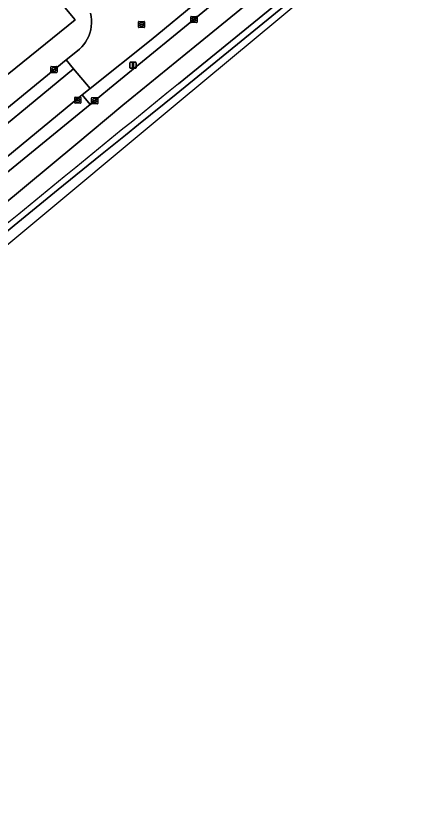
# Model space of a CAD drawing. Extents: x 162073 to 163043, y 381818 to 382561.
# Drawn here: x 162641.9 to 162706.4, y 381829 to 381957.1 of the extents above; entities that cross this region are included whole.
import ezdxf

# ---------------------------------------------------------------- set-up
doc = ezdxf.new("R2010")
doc.units = 0
for name, color, linetype in [('IMGEO_Berm_gesloten', 7, 'Continuous'), ('IMGEO_Berm_groen', 7, 'Continuous'), ('IMGEO_Erf', 7, 'Continuous'), ('IMGEO_Groenvoorziening', 7, 'Continuous'), ('IMGEO_Haag', 7, 'Continuous'), ('IMGEO_Kolk', 7, 'Continuous'), ('IMGEO_Lichtmast', 7, 'Continuous'), ('IMGEO_Parkeervlak_open', 7, 'Continuous'), ('IMGEO_Rijbaan_lokaal_open', 7, 'Continuous'), ('IMGEO_Rijbaan_regionaal_gesloten', 7, 'Continuous'), ('IMGEO_Rioolput', 7, 'Continuous'), ('IMGEO_Voetpad_open', 7, 'Continuous')]:
    doc.layers.add(name, color=color, linetype=linetype)

msp = doc.modelspace()

# ---------------------------------------------------------------- linework, layer by layer
at = {"layer": 'IMGEO_Berm_gesloten'}
for points in [[(162715.5, 381983.73), (162727.3, 381993.45), (162726.69, 381994.18), (162726.58, 381994.09), (162710.99, 381981.34), (162667.89, 381946.19)], [(162585.45, 381877.12), (162590.61, 381881.49), (162595.37, 381885.45), (162635.55, 381918.55), (162641.58, 381923.5), (162648.63, 381929.26), (162655.42, 381934.78), (162659.42, 381938.01), (162661.48, 381939.68), (162667.51, 381944.55), (162715.5, 381983.73)]]:
    msp.add_lwpolyline(points, dxfattribs=at)
msp.add_arc((167033.42, 376567.72), 6927.19, 129.065123, 129.689079, dxfattribs=at)
at = {"layer": 'IMGEO_Berm_groen'}
for points in [[(162653.73, 381942.9), (162652.48, 381944.42), (162652.21, 381944.21), (162591.15, 381893.85)], [(162601.32, 381900.03), (162602.9, 381901.33), (162653.73, 381942.9)]]:
    msp.add_lwpolyline(points, dxfattribs=at)
at = {"layer": 'IMGEO_Erf'}
msp.add_lwpolyline([(162625.78, 381978.27), (162640.02, 381960.5), (162633.9, 381955.5), (162633.56, 381955.91), (162630.87, 381953.71), (162633.47, 381950.53), (162608.94, 381930.47), (162613.03, 381925.51), (162651.33, 381956.44), (162649.44, 381958.75), (162645.1, 381964.08), (162641.19, 381960.89), (162631.47, 381972.69), (162632.16, 381973.3), (162630.28, 381975.62), (162633.47, 381978.12), (162618.99, 381995.79), (162616.56, 381998.76), (162591.81, 382028.94), (162588.04, 382033.54), (162587.14, 382034.64)], dxfattribs=at)
at = {"layer": 'IMGEO_Groenvoorziening'}
msp.add_lwpolyline([(162673.55, 381959.11), (162672.36, 381960.57), (162671.14, 381959.55), (162663.54, 381953.24), (162653.74, 381945.45), (162652.48, 381944.42), (162653.73, 381942.9), (162656.83, 381945.44)], close=True, dxfattribs=at)
at = {"layer": 'IMGEO_Haag'}
msp.add_lwpolyline([(162656.83, 381945.44), (162673.55, 381959.11), (162672.36, 381960.57), (162671.14, 381959.55), (162663.54, 381953.24), (162653.74, 381945.45), (162652.48, 381944.42), (162653.73, 381942.9)], close=True, dxfattribs=at)
at = {"layer": 'IMGEO_Kolk'}
for p, q in [((162669.87, 381956.08), (162669.87, 381956.94)), ((162669.94, 381957.01), (162670.8, 381957.01)), ((162670.13, 381956.5), (162670.13, 381956.52)), ((162670.17, 381956.55), (162670.57, 381956.55)), ((162670.57, 381956.47), (162670.17, 381956.47)), ((162670.36, 381956.79), (162670.38, 381956.79)), ((162670.61, 381956.52), (162670.61, 381956.5)), ((162670.87, 381956.94), (162670.87, 381956.08)), ((162670.8, 381956.01), (162669.94, 381956.01)), ((162670.38, 381956.23), (162670.35, 381956.23)), ((162647.44, 381948.05), (162647.44, 381948.9)), ((162647.51, 381948.97), (162648.37, 381948.97)), ((162647.93, 381948.75), (162647.95, 381948.75)), ((162648.44, 381948.9), (162648.44, 381948.05)), ((162648.37, 381947.97), (162647.51, 381947.97)), ((162647.7, 381948.47), (162647.7, 381948.48)), ((162647.74, 381948.52), (162648.14, 381948.52)), ((162648.14, 381948.43), (162647.74, 381948.43)), ((162647.95, 381948.19), (162647.92, 381948.19)), ((162648.18, 381948.48), (162648.18, 381948.47)), ((162651.27, 381943.16), (162651.27, 381944.02)), ((162651.34, 381944.09), (162652.2, 381944.09)), ((162651.53, 381943.58), (162651.53, 381943.6)), ((162651.57, 381943.63), (162651.97, 381943.63)), ((162651.97, 381943.55), (162651.57, 381943.55)), ((162651.76, 381943.87), (162651.78, 381943.87)), ((162652.01, 381943.6), (162652.01, 381943.58)), ((162652.27, 381944.02), (162652.27, 381943.16)), ((162653.96, 381943.07), (162653.96, 381943.92)), ((162654.03, 381944), (162654.88, 381944)), ((162654.22, 381943.49), (162654.22, 381943.5)), ((162654.26, 381943.54), (162654.66, 381943.54)), ((162654.45, 381943.78), (162654.47, 381943.78)), ((162654.7, 381943.5), (162654.7, 381943.49)), ((162654.96, 381943.92), (162654.96, 381943.07)), ((162652.2, 381943.09), (162651.34, 381943.09)), ((162651.78, 381943.31), (162651.75, 381943.31)), ((162654.88, 381943), (162654.03, 381943)), ((162654.65, 381943.45), (162654.26, 381943.45)), ((162654.47, 381943.22), (162654.44, 381943.22))]:
    msp.add_line(p, q, dxfattribs=at)
for points in [[(162669.87, 381956.08), (162669.87, 381956.94)], [(162669.94, 381957.01), (162670.8, 381957.01)], [(162670.87, 381956.94), (162670.87, 381956.08)], [(162670.8, 381956.01), (162669.94, 381956.01)], [(162647.44, 381948.05), (162647.44, 381948.9)], [(162647.51, 381948.97), (162648.37, 381948.97)], [(162648.44, 381948.9), (162648.44, 381948.05)], [(162648.37, 381947.97), (162647.51, 381947.97)], [(162651.27, 381943.16), (162651.27, 381944.02)], [(162651.34, 381944.09), (162652.2, 381944.09)], [(162652.27, 381944.02), (162652.27, 381943.16)], [(162653.96, 381943.07), (162653.96, 381943.92)], [(162654.03, 381944), (162654.88, 381944)], [(162654.96, 381943.92), (162654.96, 381943.07)], [(162652.2, 381943.09), (162651.34, 381943.09)], [(162654.88, 381943), (162654.03, 381943)]]:
    msp.add_lwpolyline(points, dxfattribs=at)
for centre, radius, start, end in [((162669.95, 381956.93), 0.0765, 91.552, 178.448), ((162669.95, 381956.93), 0.0765, 91.552, 178.448), ((162670.17, 381956.51), 0.0403, 85.8775, 175.7526), ((162670.16, 381956.5), 0.0366, 178.938, 274.7102), ((162670.57, 381956.51), 0.0386, 1.7309, 96.639), ((162670.57, 381956.51), 0.043, 264.8664, 352.4533), ((162670.79, 381956.93), 0.0765, 1.552, 88.448), ((162670.79, 381956.93), 0.0765, 1.552, 88.448), ((162669.95, 381956.08), 0.0765, 181.552, 268.448), ((162669.95, 381956.08), 0.0765, 181.552, 268.448), ((162670.79, 381956.08), 0.0765, 271.552, 358.448), ((162670.79, 381956.08), 0.0765, 271.552, 358.448), ((162647.52, 381948.9), 0.0765, 91.552, 178.448), ((162647.52, 381948.9), 0.0765, 91.552, 178.448), ((162648.36, 381948.9), 0.0765, 1.552, 88.448), ((162648.36, 381948.9), 0.0765, 1.552, 88.448), ((162647.52, 381948.05), 0.0765, 181.552, 268.448), ((162647.52, 381948.05), 0.0765, 181.552, 268.448), ((162647.74, 381948.48), 0.0403, 85.8775, 175.7526), ((162647.73, 381948.47), 0.0366, 178.938, 274.7102), ((162648.14, 381948.48), 0.0386, 1.7309, 96.639), ((162648.14, 381948.47), 0.043, 264.8664, 352.4533), ((162648.36, 381948.05), 0.0765, 271.552, 358.448), ((162648.36, 381948.05), 0.0765, 271.552, 358.448), ((162651.35, 381944.02), 0.0765, 91.552, 178.448), ((162651.35, 381944.02), 0.0765, 91.552, 178.448), ((162651.57, 381943.59), 0.0403, 85.8775, 175.7526), ((162651.56, 381943.58), 0.0366, 178.938, 274.7102), ((162651.97, 381943.6), 0.0386, 1.7309, 96.639), ((162651.97, 381943.59), 0.043, 264.8664, 352.4533), ((162652.19, 381944.02), 0.0765, 1.552, 88.448), ((162652.19, 381944.02), 0.0765, 1.552, 88.448), ((162654.03, 381943.92), 0.0765, 91.552, 178.448), ((162654.03, 381943.92), 0.0765, 91.552, 178.448), ((162654.26, 381943.5), 0.0403, 85.8775, 175.7526), ((162654.66, 381943.5), 0.0386, 1.7309, 96.639), ((162654.88, 381943.92), 0.0765, 1.552, 88.448), ((162654.88, 381943.92), 0.0765, 1.552, 88.448), ((162651.35, 381943.17), 0.0765, 181.552, 268.448), ((162651.35, 381943.17), 0.0765, 181.552, 268.448), ((162652.19, 381943.17), 0.0765, 271.552, 358.448), ((162652.19, 381943.17), 0.0765, 271.552, 358.448), ((162654.03, 381943.07), 0.0765, 181.552, 268.448), ((162654.03, 381943.07), 0.0765, 181.552, 268.448), ((162654.25, 381943.49), 0.0366, 178.938, 274.7102), ((162654.66, 381943.5), 0.043, 264.8664, 352.4533), ((162654.88, 381943.07), 0.0765, 271.552, 358.448), ((162654.88, 381943.07), 0.0765, 271.552, 358.448)]:
    msp.add_arc(centre, radius, start, end, dxfattribs=at)
for centre, major_axis, ratio, start_param, end_param in [((162670.36, 381956.51), (-0.387, 0.002), 0.722429, 4.712389, 7.853982), ((162670.38, 381956.51), (-0.39, 0.002), 0.717154, 1.570796, 4.712389), ((162647.93, 381948.47), (-0.387, 0.002), 0.722429, 4.712389, 7.853982), ((162647.95, 381948.47), (-0.39, 0.002), 0.717154, 1.570796, 4.712389), ((162651.76, 381943.59), (-0.387, 0.002), 0.722429, 4.712389, 7.853982), ((162651.78, 381943.59), (-0.39, 0.002), 0.717154, 1.570796, 4.712389), ((162654.44, 381943.5), (-0.387, 0.002), 0.722429, 4.712389, 7.853982), ((162654.47, 381943.5), (-0.39, 0.002), 0.717154, 1.570796, 4.712389)]:
    msp.add_ellipse(centre, major_axis=major_axis, ratio=ratio, start_param=start_param, end_param=end_param, dxfattribs=at)
at = {"layer": 'IMGEO_Lichtmast'}
for p, q in [((162660.11, 381948.79), (162660.11, 381949.59)), ((162660.11, 381949.59), (162660.11, 381948.79)), ((162660.21, 381949.69), (162660.99, 381949.69)), ((162660.99, 381949.69), (162660.21, 381949.69)), ((162660.99, 381948.69), (162660.21, 381948.69)), ((162660.21, 381948.69), (162660.99, 381948.69)), ((162661.09, 381949.59), (162661.09, 381948.79)), ((162661.09, 381948.79), (162661.09, 381949.59))]:
    msp.add_line(p, q, dxfattribs=at)
msp.add_lwpolyline([(162660.52, 381949.57), (162660.68, 381949.57), (162660.68, 381948.82), (162660.52, 381948.82), (162660.52, 381949.57)], dxfattribs=at)
for centre, start, end in [((162660.21, 381949.59), 90, 180), ((162660.21, 381949.59), 90, 180), ((162660.21, 381948.79), 180, 270), ((162660.21, 381948.79), 180, 270), ((162660.99, 381949.59), 0, 90), ((162660.99, 381949.59), 360, 90), ((162660.99, 381948.79), 270, 0), ((162660.99, 381948.79), 270, 0)]:
    msp.add_arc(centre, 0.1, start, end, dxfattribs=at)
at = {"layer": 'IMGEO_Parkeervlak_open'}
msp.add_lwpolyline([(162651.09, 381948.61), (162649.9, 381950.03), (162612.63, 381919.53), (162613.77, 381918.15), (162632.94, 381933.68)], close=True, dxfattribs=at)
at = {"layer": 'IMGEO_Rijbaan_lokaal_open'}
for points in [[(162653.8, 381957.53), (162653.91, 381957.01), (162653.97, 381956.47), (162653.98, 381955.93), (162653.93, 381955.38), (162653.84, 381954.84), (162653.7, 381954.32), (162653.51, 381953.82), (162653.28, 381953.34), (162653.02, 381952.9), (162652.72, 381952.49), (162652.39, 381952.12), (162652.05, 381951.78), (162651.7, 381951.48), (162649.9, 381950.03), (162651.09, 381948.61), (162653.74, 381945.45), (162663.54, 381953.24), (162671.14, 381959.55)], [(162652.21, 381944.21), (162652.48, 381944.42), (162653.74, 381945.45), (162651.09, 381948.61), (162632.94, 381933.68), (162613.77, 381918.15), (162612.63, 381919.53), (162606.74, 381914.71), (162607.9, 381913.31), (162595.09, 381902.75), (162593.9, 381904.2), (162590.12, 381901.11), (162587.21, 381898.73), (162582.34, 381894.75), (162583.89, 381892.82)], [(162591.15, 381893.85), (162652.21, 381944.21)]]:
    msp.add_lwpolyline(points, dxfattribs=at)
at = {"layer": 'IMGEO_Rijbaan_regionaal_gesloten'}
for points in [[(162769.49, 382038.5), (162766.69, 382040.68), (162750.78, 382024.94), (162733.14, 382008.04), (162732.96, 382007.86), (162731.77, 382006.72), (162723.55, 382000), (162716.82, 381994.49), (162673.55, 381959.11), (162656.83, 381945.44), (162653.73, 381942.9), (162602.9, 381901.33), (162601.32, 381900.03)], [(162667.89, 381946.19), (162710.99, 381981.34), (162726.58, 381994.09), (162726.69, 381994.18), (162731.93, 381998.71), (162753.03, 382018.34), (162770.46, 382035.07)], [(162709.59, 381984.25), (162678.59, 381958.75), (162670.52, 381952.19), (162658.97, 381942.79), (162651.45, 381936.48), (162622.97, 381912.83), (162601.86, 381896.08), (162580.7, 381878.96), (162564.14, 381865.61), (162549.24, 381854.2), (162530.33, 381839.89), (162526.41, 381836.76), (162528.74, 381834.69), (162576.81, 381870.95)], [(162715.5, 381983.73), (162667.51, 381944.55), (162661.48, 381939.68), (162659.42, 381938.01), (162655.42, 381934.78), (162648.63, 381929.26), (162641.58, 381923.5), (162635.55, 381918.55), (162595.37, 381885.45), (162590.61, 381881.49), (162585.45, 381877.12)], [(162534.43, 381828.96), (162549.29, 381843.11), (162560.46, 381853.75), (162668.02, 381943.38), (162708.12, 381976.79)], [(162622.97, 381912.83), (162651.45, 381936.48), (162658.97, 381942.79), (162670.52, 381952.19), (162678.59, 381958.75)]]:
    msp.add_lwpolyline(points, dxfattribs=at)
msp.add_arc((167033.42, 376567.72), 6927.19, 129.065123, 129.689079, dxfattribs=at)
at = {"layer": 'IMGEO_Rioolput'}
for p, q in [((162661.47, 381955.28), (162661.47, 381956.14)), ((162661.55, 381956.21), (162662.4, 381956.21)), ((162662.4, 381955.21), (162661.55, 381955.21)), ((162661.73, 381955.7), (162661.73, 381955.72)), ((162662.17, 381955.67), (162661.77, 381955.67)), ((162661.78, 381955.75), (162662.17, 381955.75)), ((162661.96, 381955.99), (162661.99, 381955.99)), ((162661.98, 381955.43), (162661.96, 381955.43)), ((162662.22, 381955.72), (162662.22, 381955.7)), ((162662.47, 381956.14), (162662.47, 381955.28))]:
    msp.add_line(p, q, dxfattribs=at)
for points in [[(162661.47, 381955.28), (162661.47, 381956.14)], [(162661.55, 381956.21), (162662.4, 381956.21)], [(162662.4, 381955.21), (162661.55, 381955.21)], [(162662.47, 381956.14), (162662.47, 381955.28)]]:
    msp.add_lwpolyline(points, dxfattribs=at)
for centre, radius, start, end in [((162661.55, 381956.13), 0.0765, 91.552, 178.448), ((162661.55, 381956.13), 0.0765, 91.552, 178.448), ((162661.55, 381955.29), 0.0765, 181.552, 268.448), ((162661.55, 381955.29), 0.0765, 181.552, 268.448), ((162661.77, 381955.71), 0.0403, 85.8775, 175.7526), ((162661.77, 381955.7), 0.0366, 178.938, 274.7102), ((162662.18, 381955.71), 0.0386, 1.7309, 96.639), ((162662.17, 381955.71), 0.043, 264.8664, 352.4533), ((162662.4, 381956.13), 0.0765, 1.552, 88.448), ((162662.4, 381956.13), 0.0765, 1.552, 88.448), ((162662.4, 381955.29), 0.0765, 271.552, 358.448), ((162662.4, 381955.29), 0.0765, 271.552, 358.448)]:
    msp.add_arc(centre, radius, start, end, dxfattribs=at)
for centre, major_axis, ratio, start_param, end_param in [((162661.96, 381955.71), (-0.387, 0.002), 0.722429, 4.712389, 7.853982), ((162661.98, 381955.71), (-0.39, 0.002), 0.717154, 1.570796, 4.712389)]:
    msp.add_ellipse(centre, major_axis=major_axis, ratio=ratio, start_param=start_param, end_param=end_param, dxfattribs=at)
at = {"layer": 'IMGEO_Voetpad_open'}
for points in [[(162649.44, 381958.75), (162651.33, 381956.44), (162613.03, 381925.51), (162608.52, 381921.81), (162607.18, 381920.71), (162604.74, 381918.71), (162590.86, 381907.33), (162588.26, 381905.2), (162587.3, 381904.41), (162584.93, 381902.47), (162566.65, 381887.48), (162564.25, 381885.51), (162563.84, 381885.17), (162549.17, 381874)], [(162606.74, 381914.71), (162612.63, 381919.53), (162649.9, 381950.03), (162651.7, 381951.48), (162652.05, 381951.78), (162652.39, 381952.12), (162652.72, 381952.49), (162653.02, 381952.9), (162653.28, 381953.34), (162653.51, 381953.82), (162653.7, 381954.32), (162653.84, 381954.84), (162653.93, 381955.38), (162653.98, 381955.93), (162653.97, 381956.47), (162653.91, 381957.01), (162653.8, 381957.53)]]:
    msp.add_lwpolyline(points, dxfattribs=at)

doc.saveas('drawing.dxf')
